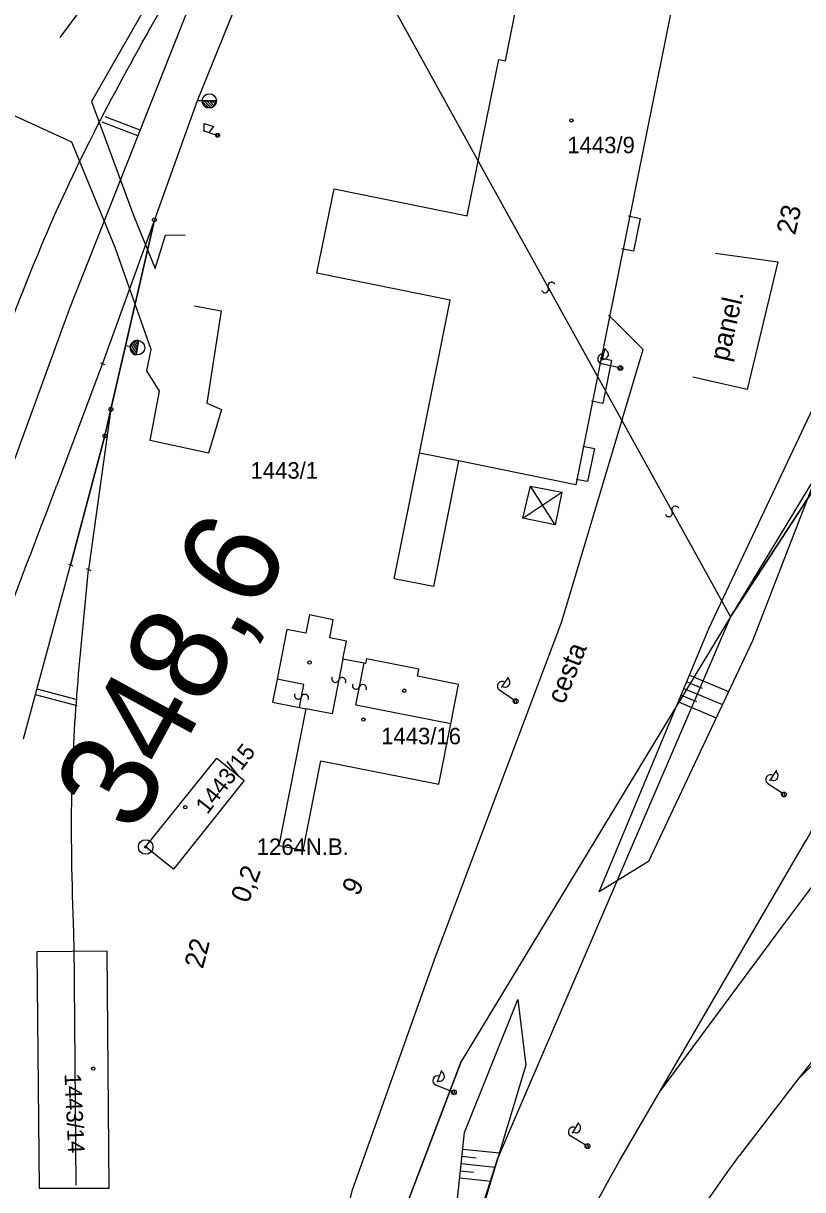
# Model space of a CAD drawing. Extents: x -469926 to -462499, y -1098642 to -1092733.
# Drawn here: x -465799.5 to -465719.2, y -1096046 to -1095925.8 of the extents above; entities that cross this region are included whole.
import ezdxf

# ---------------------------------------------------------------- set-up
doc = ezdxf.new("R2010")
doc.units = 0
for name, color, linetype in [('Vrstva 1', 7, 'Continuous'), ('Vrstva 11', 7, 'Continuous'), ('Vrstva 13', 7, 'Continuous'), ('Vrstva 2', 7, 'Continuous'), ('Vrstva 24', 7, 'Continuous'), ('Vrstva 25', 7, 'Continuous'), ('Vrstva 4', 7, 'Continuous'), ('Vrstva 48', 7, 'Continuous'), ('Vrstva 50', 7, 'Continuous'), ('Vrstva 51', 7, 'Continuous'), ('Vrstva 55', 7, 'Continuous')]:
    doc.layers.add(name, color=color, linetype=linetype)

msp = doc.modelspace()

# ---------------------------------------------------------------- linework, layer by layer
at = {"layer": 'Vrstva 1'}
for p, q in [((-465749.84, -1095929.7), (-465745.06, -1095905.94)), ((-465729.65, -1095909.05), (-465740.36, -1095962.24)), ((-465752.64, -1095940.03), (-465750.53, -1095929.56)), ((-465750.53, -1095929.56), (-465749.84, -1095929.7)), ((-465726.68, -1095986.97), (-465689.19, -1095929.54)), ((-465753.78, -1095945.67), (-465752.64, -1095940.03)), ((-465769.27, -1095951.6), (-465767.48, -1095942.9)), ((-465767.48, -1095942.9), (-465753.78, -1095945.67)), ((-465755.53, -1095954.37), (-465769.27, -1095951.6)), ((-465758.7, -1095970.11), (-465755.53, -1095954.37)), ((-465740.36, -1095962.24), (-465742.6, -1095973.37)), ((-465761.31, -1095983.08), (-465758.7, -1095970.11)), ((-465754.67, -1095970.92), (-465757.26, -1095983.87)), ((-465742.6, -1095973.37), (-465754.67, -1095970.92)), ((-465757.26, -1095983.87), (-465761.31, -1095983.08)), ((-465770.02, -1095986.79), (-465770.39, -1095988.68)), ((-465767.57, -1095987.3), (-465770.02, -1095986.79)), ((-465767.93, -1095989.16), (-465767.57, -1095987.3)), ((-465726.68, -1095986.97), (-465750.69, -1096042.89)), ((-465772.35, -1095988.29), (-465773.36, -1095993.41)), ((-465770.39, -1095988.68), (-465772.35, -1095988.29)), ((-465766.21, -1095989.48), (-465767.93, -1095989.16)), ((-465766.58, -1095991.34), (-465766.21, -1095989.48)), ((-465764.4, -1095991.77), (-465766.58, -1095991.34)), ((-465764.26, -1095991.8), (-465764.4, -1095991.77)), ((-465764.16, -1095991.31), (-465764.26, -1095991.8)), ((-465758.76, -1095992.38), (-465764.16, -1095991.31)), ((-465773.36, -1095993.41), (-465773.83, -1095995.77)), ((-465758.91, -1095993.11), (-465758.76, -1095992.38)), ((-465754.67, -1095993.95), (-465758.91, -1095993.11)), ((-465755.47, -1095998), (-465754.67, -1095993.95)), ((-465773.83, -1095995.77), (-465771.06, -1095996.32)), ((-465770.39, -1095996.45), (-465773.18, -1096010.53)), ((-465771.06, -1095996.32), (-465770.39, -1095996.45)), ((-465756.7, -1096004.22), (-465755.47, -1095998)), ((-465786.89, -1096010.69), (-465779.57, -1096001.55)), ((-465779.57, -1096001.55), (-465776.73, -1096003.83)), ((-465770.68, -1096011.02), (-465768.86, -1096001.8)), ((-465768.86, -1096001.8), (-465756.7, -1096004.22)), ((-465776.73, -1096003.83), (-465784.03, -1096012.97)), ((-465784.03, -1096012.97), (-465786.89, -1096010.69)), ((-465773.18, -1096010.53), (-465770.68, -1096011.02)), ((-465790.84, -1096021.42), (-465798.09, -1096021.48)), ((-465798.09, -1096021.48), (-465797.85, -1096045.82)), ((-465790.63, -1096045.83), (-465790.84, -1096021.42)), ((-465750.69, -1096042.89), (-465756.4, -1096060.74)), ((-465797.85, -1096045.82), (-465790.63, -1096045.83))]:
    msp.add_line(p, q, dxfattribs=at)
msp.add_spline([(-466000, -1095998.7), (-465974.1, -1095990.04), (-465937.43, -1095975.15), (-465901.44, -1095957.1), (-465864.11, -1095934.21), (-465834.84, -1095912.89), (-465823.02, -1095902.79), (-465804.06, -1095886.58), (-465780.98, -1095863.27), (-465775.78, -1095858.01)], degree=3, dxfattribs=at)
at = {"layer": 'Vrstva 11'}
for points in [[(-465687.31, -1095927.46), (-465689.19, -1095929.54), (-465689.19, -1095929.54), (-465689.19, -1095929.54), (-465689.19, -1095929.54), (-465726.68, -1095986.97)], [(-465726.68, -1095986.97), (-465750.69, -1096042.89), (-465756.4, -1096060.74), (-465774.69, -1096151.27), (-465798.39, -1096267.46), (-465800.54, -1096267.43), (-465803.81, -1096291.77), (-465800.26, -1096355.39), (-465800.67, -1096499.77), (-465799.92, -1096569.98), (-465799.38, -1096655.08), (-465797.68, -1096743.44)]]:
    msp.add_lwpolyline(points, dxfattribs=at)
at = {"layer": 'Vrstva 13'}
for p, q in [((-465697.46, -1095938.71), (-465726.68, -1095986.97)), ((-465697.46, -1095938.71), (-465726.68, -1095986.97)), ((-465726.68, -1095986.97), (-465754.41, -1096032.78)), ((-465726.68, -1095986.97), (-465754.41, -1096032.78)), ((-465754.41, -1096032.78), (-465795.68, -1096141.19)), ((-465795.68, -1096141.19), (-465754.41, -1096032.78))]:
    msp.add_line(p, q, dxfattribs=at)
at = {"layer": 'Vrstva 2'}
msp.add_lwpolyline([(-465759.1, -1095882.18), (-465769.92, -1095905), (-465781.59, -1095933.84), (-465785.99, -1095946.09), (-465791.32, -1095960.9), (-465796.02, -1095973.42)], dxfattribs=at)
at = {"layer": 'Vrstva 24'}
for radius in [0.75, 0.1]:
    msp.add_circle((-465786.89, -1096010.69), radius, dxfattribs=at)
at = {"layer": 'Vrstva 25'}
for centre in [(-465743.05, -1095935.85), (-465770.02, -1095991.69), (-465760.26, -1095994.59), (-465764.47, -1095997.57), (-465782.81, -1096006.6), (-465792.29, -1096033.51)]:
    msp.add_circle(centre, 0.175, dxfattribs=at)
at = {"layer": 'Vrstva 4'}
for p, q in [((-465779.2, -1095892), (-465752.64, -1095940.03)), ((-465752.64, -1095940.03), (-465740.36, -1095962.24)), ((-465740.36, -1095962.24), (-465726.68, -1095986.97)), ((-465754.67, -1095970.92), (-465758.7, -1095970.11)), ((-465766.58, -1095991.34), (-465767.7, -1095996.99)), ((-465765.25, -1095996.07), (-465764.4, -1095991.77)), ((-465770.59, -1095993.94), (-465773.36, -1095993.41)), ((-465771.06, -1095996.32), (-465770.59, -1095993.94)), ((-465767.7, -1095996.99), (-465770.39, -1095996.45)), ((-465755.47, -1095998), (-465765.25, -1095996.07))]:
    msp.add_line(p, q, dxfattribs=at)
at = {"layer": 'Vrstva 48'}
for points in [[(-465730.89, -1095992.98), (-465726.86, -1095994.66)], [(-465731.47, -1095994.36), (-465727.5, -1095996.01)], [(-465731.18, -1095993.67), (-465729.58, -1095994.34)], [(-465732.04, -1095995.75), (-465728.14, -1095997.37)], [(-465731.76, -1095995.05), (-465730.18, -1095995.71)], [(-465754.32, -1096042.54), (-465752.87, -1096042.7)], [(-465754.24, -1096041.8), (-465750.47, -1096042.19)], [(-465754.4, -1096043.29), (-465750.91, -1096043.66)], [(-465754.55, -1096044.78), (-465751.35, -1096045.12)], [(-465754.48, -1096044.04), (-465753.14, -1096044.18)]]:
    msp.add_lwpolyline(points, dxfattribs=at)
at = {"layer": 'Vrstva 51'}
for centre, radius, start, end in [((-465745.1, -1095952.89), 0.377, 19.4043, 207.0675), ((-465745.77, -1095953.23), 0.376, 200.0804, 26.3915), ((-465733.02, -1095976.29), 0.376, 200.0804, 26.3915), ((-465732.34, -1095975.95), 0.377, 19.4043, 207.0675), ((-465767.36, -1095993.36), 0.376, 153.4904, 339.8015), ((-465766.65, -1095993.62), 0.377, 332.8143, 160.4775), ((-465765.23, -1095994.07), 0.376, 153.4904, 339.8015), ((-465764.53, -1095994.33), 0.377, 332.8143, 160.4775), ((-465771.19, -1095995.08), 0.376, 153.4904, 339.8015), ((-465770.49, -1095995.34), 0.377, 332.8143, 160.4775)]:
    msp.add_arc(centre, radius, start, end, dxfattribs=at)
at = {"layer": 'Vrstva 55'}
for p, q in [((-465781.08, -1095933.84), (-465781.59, -1095933.84)), ((-465781.08, -1095933.84), (-465781.59, -1095933.84)), ((-465781.08, -1095933.84), (-465779.61, -1095933.83)), ((-465779.61, -1095933.83), (-465781.08, -1095933.84)), ((-465781.08, -1095933.84), (-465779.61, -1095933.83)), ((-465779.61, -1095933.83), (-465781.08, -1095933.84)), ((-465781.08, -1095933.84), (-465781.08, -1095933.84)), ((-465781.08, -1095933.84), (-465781.08, -1095933.84)), ((-465781.07, -1095933.89), (-465780.4, -1095934.56)), ((-465781.07, -1095933.89), (-465780.4, -1095934.56)), ((-465780.86, -1095933.84), (-465780.15, -1095934.54)), ((-465780.86, -1095933.84), (-465780.15, -1095934.54)), ((-465780.6, -1095933.83), (-465779.97, -1095934.46)), ((-465780.6, -1095933.83), (-465779.97, -1095934.46)), ((-465780.33, -1095933.83), (-465779.82, -1095934.34)), ((-465780.33, -1095933.83), (-465779.82, -1095934.34)), ((-465780.07, -1095933.83), (-465779.71, -1095934.19)), ((-465780.07, -1095933.83), (-465779.71, -1095934.19)), ((-465779.8, -1095933.83), (-465779.63, -1095934)), ((-465779.8, -1095933.83), (-465779.63, -1095934)), ((-465789.6, -1095936.37), (-465789.6, -1095936.37)), ((-465789.6, -1095936.37), (-465789.6, -1095936.37)), ((-465781, -1095936.9), (-465779.67, -1095937.33)), ((-465781, -1095936.9), (-465779.67, -1095937.33)), ((-465780.86, -1095936.94), (-465780.86, -1095936.15)), ((-465780.86, -1095936.15), (-465779.91, -1095936.46)), ((-465780.86, -1095936.94), (-465780.86, -1095936.15)), ((-465780.86, -1095936.15), (-465779.91, -1095936.46)), ((-465779.91, -1095936.46), (-465780.38, -1095937.1)), ((-465779.91, -1095936.46), (-465780.38, -1095937.1)), ((-465779.49, -1095937.58), (-465779.64, -1095937.27)), ((-465779.49, -1095937.58), (-465779.64, -1095937.27)), ((-465779.31, -1095937.49), (-465779.46, -1095937.18)), ((-465779.31, -1095937.49), (-465779.46, -1095937.18)), ((-465785.99, -1095946.09), (-465788.97, -1095959.06)), ((-465788.18, -1095958.66), (-465787.73, -1095959.27)), ((-465788, -1095958.56), (-465787.69, -1095958.99)), ((-465787.85, -1095960), (-465787.61, -1095958.52)), ((-465787.61, -1095958.52), (-465787.85, -1095960)), ((-465787.79, -1095958.51), (-465787.64, -1095958.71)), ((-465788.47, -1095959.14), (-465788.97, -1095959.06)), ((-465788.48, -1095959.26), (-465787.97, -1095959.97)), ((-465788.43, -1095958.99), (-465787.82, -1095959.83)), ((-465788.32, -1095958.8), (-465787.78, -1095959.55)), ((-465739.88, -1095960.57), (-465739.59, -1095959.3)), ((-465791.55, -1095960.82), (-465791.08, -1095960.99)), ((-465791.32, -1095960.9), (-465791.32, -1095960.9)), ((-465738.25, -1095961.3), (-465739.96, -1095960.91)), ((-465737.99, -1095961.61), (-465738.22, -1095961.23)), ((-465737.82, -1095961.52), (-465738.07, -1095961.12)), ((-465790.47, -1095965.6), (-465792.77, -1095982.11)), ((-465748.05, -1095976.82), (-465744.02, -1095974.15)), ((-465744.73, -1095977.5), (-465747.26, -1095973.52)), ((-465794.85, -1095981.57), (-465794.38, -1095981.74)), ((-465794.62, -1095981.65), (-465794.62, -1095981.65)), ((-465793.01, -1095982.02), (-465792.53, -1095982.2)), ((-465792.77, -1095982.11), (-465792.77, -1095982.11)), ((-465750.25, -1095994.25), (-465749.52, -1095993.18)), ((-465798.11, -1095994.4), (-465798.11, -1095994.4)), ((-465749, -1095995.52), (-465750.45, -1095994.54)), ((-465796.15, -1095995.23), (-465796.15, -1095995.23)), ((-465748.86, -1095995.9), (-465748.95, -1095995.47)), ((-465748.68, -1095995.89), (-465748.77, -1095995.42)), ((-465722.62, -1096003.87), (-465721.9, -1096002.79)), ((-465721.36, -1096005.14), (-465722.82, -1096004.17)), ((-465721.23, -1096005.52), (-465721.32, -1096005.08)), ((-465721.04, -1096005.5), (-465721.14, -1096005.03)), ((-465756.87, -1096034.9), (-465756.39, -1096033.69)), ((-465755.37, -1096035.87), (-465757, -1096035.22)), ((-465755.16, -1096036.21), (-465755.33, -1096035.8)), ((-465754.98, -1096036.15), (-465755.17, -1096035.71)), ((-465742.94, -1096040.18), (-465742.28, -1096039.06)), ((-465741.62, -1096041.38), (-465743.12, -1096040.48)), ((-465741.46, -1096041.75), (-465741.57, -1096041.32)), ((-465741.27, -1096041.72), (-465741.39, -1096041.26))]:
    msp.add_line(p, q, dxfattribs=at)
for points in [[(-465795.7, -1095927.3), (-465773.65, -1095897.8), (-465771.44, -1095899.04), (-465785.35, -1095921.45), (-465792.46, -1095933.89), (-465788.17, -1095945.54), (-465785.92, -1095951.1), (-465784.86, -1095947.67), (-465782.83, -1095947.62)], [(-465795.7, -1095927.3), (-465773.65, -1095897.8), (-465771.44, -1095899.04), (-465785.35, -1095921.45), (-465792.46, -1095933.89), (-465788.17, -1095945.54), (-465785.92, -1095951.1), (-465784.86, -1095947.67), (-465782.83, -1095947.62)], [(-465774.41, -1095906.59), (-465781.16, -1095920.93), (-465794.73, -1095955.21), (-465808.52, -1095993), (-465811.09, -1096000.23), (-465811.84, -1096002.78), (-465817.52, -1096018.39), (-465823.21, -1096034.03), (-465827.12, -1096044.73)], [(-465781.59, -1095933.84), (-465785.99, -1095946.09), (-465791.32, -1095960.9)], [(-465781.85, -1095954.95), (-465779.11, -1095955.47), (-465780.59, -1095964.98), (-465779.09, -1095965.64), (-465780.42, -1095970.11), (-465786.41, -1095968.82), (-465785.46, -1095963.74), (-465786.76, -1095961.64), (-465786.33, -1095959.44), (-465790.04, -1095948.95), (-465794.48, -1095938.08), (-465801.16, -1095935.02)], [(-465787.47, -1095936.86), (-465791.07, -1095935.49)], [(-465787.47, -1095936.86), (-465791.07, -1095935.49)], [(-465787.69, -1095937.42), (-465791.36, -1095936.03)], [(-465787.69, -1095937.42), (-465791.36, -1095936.03)], [(-465799.48, -1095999.55), (-465794.62, -1095981.65), (-465791.09, -1095968.34), (-465790.47, -1095965.6), (-465788.97, -1095959.06), (-465785.99, -1095946.09)], [(-465737.22, -1095945.69), (-465735.97, -1095945.94), (-465736.65, -1095949.3), (-465737.88, -1095949.06)], [(-465740.18, -1096015.32), (-465728.87, -1095988.11), (-465716.35, -1095961.6), (-465712.68, -1095958.85), (-465711.23, -1095948.66), (-465709.05, -1095957.73), (-465710.61, -1095961), (-465714.42, -1095963.65), (-465724.4, -1095989.44), (-465735.13, -1096012.17), (-465740.18, -1096015.32)], [(-465728.23, -1095949.52), (-465721.81, -1095950.4), (-465724.94, -1095963.56), (-465730.56, -1095962.29)], [(-465666.09, -1095953.23), (-465687.27, -1095975.59), (-465705.25, -1095997.52), (-465716.1, -1096011.83), (-465721.35, -1096018.83), (-465733.88, -1096035.77)], [(-465777.41, -1096089.55), (-465774.12, -1096089.17), (-465770.69, -1096067.53), (-465765.61, -1096046.12), (-465757.16, -1096022.27), (-465744.02, -1095987.47), (-465735.66, -1095959.43), (-465738.34, -1095956.78), (-465739.23, -1095955.91)], [(-465788.97, -1095959.06), (-465790.47, -1095965.6), (-465791.09, -1095968.34), (-465794.62, -1095981.65)], [(-465661.27, -1095959.86), (-465681.54, -1095986.03), (-465703.41, -1096013.98), (-465719.76, -1096034.67), (-465725.79, -1096042.5)], [(-465740.09, -1095960.31), (-465738.92, -1095960.54), (-465739.83, -1095965), (-465740.97, -1095964.77)], [(-465790.47, -1095965.6), (-465792.77, -1095982.11)], [(-465741.88, -1095969.41), (-465740.67, -1095969.65), (-465741.4, -1095973.05), (-465742.55, -1095972.83)], [(-465798.11, -1095994.4), (-465793.93, -1095995.51)], [(-465798.27, -1095994.98), (-465793.97, -1095996.12)], [(-465737.67, -1096042.26), (-465733.88, -1096035.77), (-465719.24, -1096010.64)], [(-465719.76, -1096034.67), (-465701.37, -1096016.07)], [(-465794.27, -1096020.45), (-465794.08, -1096045.54)], [(-465756.19, -1096060.33), (-465754.06, -1096040.11), (-465748.58, -1096026.39), (-465747.74, -1096033.15), (-465755.04, -1096057.41), (-465756.19, -1096060.33)]]:
    msp.add_lwpolyline(points, dxfattribs=at)
msp.add_lwpolyline([(-465747.26, -1095973.52), (-465744.02, -1095974.15), (-465744.73, -1095977.5), (-465748.05, -1095976.82)], close=True, dxfattribs=at)
for centre, radius in [((-465780.34, -1095933.83), 0.731), ((-465780.34, -1095933.83), 0.731), ((-465779.48, -1095937.38), 0.2), ((-465779.48, -1095937.38), 0.2), ((-465779.48, -1095937.38), 0.2), ((-465779.48, -1095937.38), 0.2), ((-465785.99, -1095946.09), 0.2), ((-465785.99, -1095946.09), 0.2), ((-465787.73, -1095959.26), 0.75), ((-465738.01, -1095961.36), 0.25), ((-465738.01, -1095961.36), 0.25), ((-465790.47, -1095965.6), 0.2), ((-465791.09, -1095968.34), 0.2), ((-465748.79, -1095995.67), 0.25), ((-465748.79, -1095995.67), 0.25), ((-465721.16, -1096005.28), 0.25), ((-465721.16, -1096005.28), 0.25), ((-465755.14, -1096035.96), 0.25), ((-465755.14, -1096035.96), 0.25), ((-465741.4, -1096041.51), 0.25), ((-465741.4, -1096041.51), 0.25)]:
    msp.add_circle(centre, radius, dxfattribs=at)
for centre, radius, start, end in [((-465780.35, -1095933.83), 0.732, 180.4674, 0.4282), ((-465780.35, -1095933.83), 0.732, 180.4674, 0.4282), ((-465787.73, -1095959.26), 0.75, 80.8824, 260.8824), ((-465739.73, -1095959.94), 0.5, 256.4044, 77.8096), ((-465739.84, -1095960.42), 0.5, 77.107, 257.107), ((-465749.88, -1095993.72), 0.5, 235.1737, 56.5789), ((-465750.17, -1095994.13), 0.5, 55.8763, 235.8763), ((-465722.26, -1096003.34), 0.5, 235.5184, 56.9236), ((-465722.54, -1096003.75), 0.5, 56.221, 236.221), ((-465756.81, -1096034.76), 0.5, 68.4979, 248.4979), ((-465756.63, -1096034.3), 0.5, 247.7953, 69.2005), ((-465742.87, -1096040.05), 0.5, 59.295, 239.295), ((-465742.6, -1096039.63), 0.5, 238.5925, 59.9976)]:
    msp.add_arc(centre, radius, start, end, dxfattribs=at)
for points in [[(-465846.6, -1096098.02), (-465845.8, -1096091.42), (-465838.13, -1096060.21), (-465823.62, -1096020.29), (-465808.73, -1095979.35), (-465795.09, -1095943.03), (-465782.83, -1095920.01)], [(-465719.24, -1096010.64), (-465704.09, -1095985.03), (-465689.42, -1095964.27), (-465671.7, -1095944.62)], [(-465822.3, -1096114.68), (-465822.21, -1096084.45), (-465819.66, -1096058.76), (-465815.09, -1096032.93), (-465807.8, -1096005.95), (-465796.02, -1095973.42)], [(-465794.27, -1096020.45), (-465794.48, -1096005.15), (-465792.77, -1095982.11)], [(-465759.98, -1096098.52), (-465752.85, -1096075.29), (-465744.15, -1096054.34), (-465737.67, -1096042.26)], [(-465758.31, -1096113.67), (-465750.69, -1096087.74), (-465740.49, -1096064.98), (-465725.79, -1096042.5)]]:
    msp.add_spline(points, degree=3, dxfattribs=at)

# ---------------------------------------------------------------- texts
at = {"layer": 'Vrstva 50'}
for s, p in [('1443/9', (-465743.47, -1095939.23)), ('1443/1', (-465776.09, -1095972.75)), ('1443/16', (-465762.64, -1096000.11)), ('1264N.B.', (-465775.45, -1096011.51))]:
    msp.add_text(s, height=1.7, dxfattribs=at).set_placement(p)
for s, rotation, p in [('1443/15', 52.2, (-465780.54, -1096007.4)), ('1443/14', 272.727, (-465795.25, -1096034.06))]:
    msp.add_text(s, height=1.7, rotation=rotation, dxfattribs=at).set_placement(p)
at = {"layer": 'Vrstva 55'}
for s, height, rotation, p in [('23', 2, 77.2116, (-465720.02, -1095947.72)), ('panel.', 2, 77.1071, (-465726.92, -1095960.74)), ('348,6', 10, 61.3786, (-465787.99, -1096009.55)), ('cesta', 2, 68.2134, (-465743.81, -1095996.08)), ('0,2', 2, 68.7586, (-465776.33, -1096016.57)), ('9', 2, 61.5235, (-465765.04, -1096015.84)), ('22', 2, 75.5667, (-465781, -1096023.31))]:
    msp.add_text(s, height=height, rotation=rotation, dxfattribs=at).set_placement(p)

doc.saveas('drawing.dxf')
